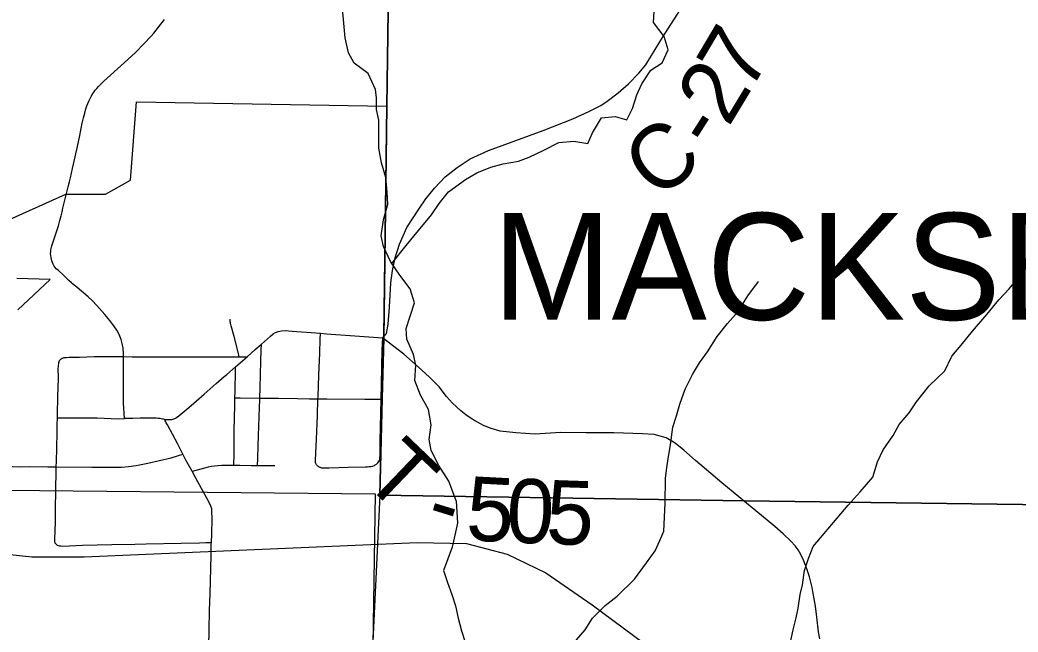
# Model space of a CAD drawing. Extents: x 0 to 34, y 0 to 22.
# Drawn here: x 5.34 to 6.225, y 16.527 to 17.07 of the extents above; entities that cross this region are included whole.
import ezdxf

# ---------------------------------------------------------------- set-up
doc = ezdxf.new("R2010")
doc.units = 0
for name, color, linetype in [('GM_X_City_Street', 7, 'Continuous'), ('GM_X_Corporation', 7, 'Continuous'), ('GM_X_Corporation_Text', 7, 'Continuous'), ('GM_X_County_Road', 7, 'Continuous'), ('GM_X_County_Road_Text', 7, 'Continuous'), ('GM_X_Minor_River', 7, 'Continuous'), ('GM_X_Rail_Line', 7, 'Continuous'), ('GM_X_Section', 7, 'Continuous'), ('GM_X_Township_Road', 7, 'Continuous'), ('GM_X_Township_Road_Text', 7, 'Continuous'), ('SH_Cut_Line', 7, 'Continuous')]:
    doc.layers.add(name, color=color, linetype=linetype)

msp = doc.modelspace()

# ---------------------------------------------------------------- linework, layer by layer
at = {"layer": 'GM_X_City_Street'}
for points in [[(5.5347, 16.77144), (5.53364, 16.77564), (5.53014, 16.78956), (5.52749, 16.799), (5.52725, 16.79995), (5.52709, 16.80067), (5.52689, 16.80156), (5.52675, 16.80232), (5.52665, 16.80322), (5.52658, 16.80393), (5.52653, 16.80466)], [(5.46838, 16.71568), (5.47072, 16.71565), (5.47279, 16.71572), (5.47498, 16.71588), (5.4759, 16.71604), (5.47676, 16.71627), (5.47749, 16.71655), (5.47825, 16.71697), (5.4792, 16.71764), (5.48103, 16.7191), (5.49008, 16.72633), (5.50355, 16.73828), (5.51431, 16.74767), (5.52131, 16.75382), (5.52367, 16.75583), (5.53141, 16.76247), (5.54184, 16.77141), (5.54896, 16.77782), (5.5544, 16.7827), (5.56237, 16.78984), (5.56475, 16.79183), (5.56689, 16.79309), (5.56922, 16.79393), (5.57226, 16.79452), (5.57536, 16.79467), (5.58156, 16.79429), (5.60659, 16.79232), (5.61191, 16.79191), (5.6373, 16.79011), (5.662, 16.78817)], [(5.60343, 16.67514), (5.60306, 16.67566), (5.60277, 16.67626), (5.60258, 16.67687), (5.60244, 16.67769), (5.60238, 16.67851), (5.60235, 16.67966), (5.60311, 16.69821), (5.60396, 16.71913), (5.60449, 16.73415), (5.60455, 16.7359), (5.60531, 16.75516), (5.60604, 16.77504), (5.60641, 16.78684), (5.60659, 16.79232)], [(5.65693, 16.67676), (5.65756, 16.67741), (5.65818, 16.6782), (5.65882, 16.67917), (5.65926, 16.68035), (5.65938, 16.68101), (5.65944, 16.68179), (5.6595, 16.68381), (5.65973, 16.6963), (5.66045, 16.7338), (5.66072, 16.74722), (5.66146, 16.77765), (5.662, 16.78817)], [(5.55097, 16.67503), (5.55113, 16.68117), (5.55143, 16.69237), (5.5518, 16.70167), (5.55266, 16.72645), (5.55296, 16.73327), (5.55301, 16.73471), (5.55329, 16.74384), (5.55395, 16.76748), (5.55424, 16.77742), (5.5544, 16.7827)], [(5.37258, 16.60478), (5.37177, 16.6056), (5.37145, 16.60614), (5.37121, 16.60745), (5.37116, 16.60844), (5.37117, 16.60957), (5.3712, 16.6108), (5.37143, 16.61612), (5.37174, 16.62598), (5.37193, 16.63586), (5.37251, 16.67056), (5.37257, 16.67367), (5.37266, 16.67862), (5.37291, 16.6904), (5.37323, 16.70465), (5.37345, 16.71143), (5.37365, 16.71721), (5.37375, 16.72008), (5.37374, 16.72747), (5.3738, 16.72871), (5.37376, 16.73058), (5.37377, 16.73183), (5.37379, 16.7337), (5.37412, 16.74665), (5.37438, 16.74971), (5.37435, 16.75401), (5.3743, 16.76014), (5.37454, 16.76382), (5.37471, 16.76552), (5.37484, 16.76634), (5.37508, 16.76727), (5.37548, 16.76818), (5.37613, 16.76901), (5.37679, 16.76957)], [(5.37679, 16.76957), (5.37778, 16.77017), (5.37897, 16.77057), (5.3796, 16.77073), (5.38038, 16.77082), (5.38173, 16.77092), (5.38391, 16.77095), (5.38785, 16.771), (5.39298, 16.77112), (5.40597, 16.77162), (5.41646, 16.77176), (5.42195, 16.77175), (5.43205, 16.77158), (5.43971, 16.77145), (5.44811, 16.77145), (5.46499, 16.77133), (5.47544, 16.77137), (5.49454, 16.77125), (5.50881, 16.7715), (5.5262, 16.77147), (5.5347, 16.77144), (5.53673, 16.77143), (5.54184, 16.77141)], [(5.53, 16.67522), (5.53005, 16.67895), (5.53008, 16.68142), (5.53014, 16.68514), (5.53013, 16.69754), (5.53025, 16.70561), (5.53079, 16.72857), (5.53093, 16.73506), (5.53104, 16.74039), (5.53118, 16.74722), (5.53127, 16.75343), (5.53141, 16.76247)], [(5.53093, 16.73506), (5.53557, 16.73498), (5.55301, 16.73471), (5.55478, 16.73468), (5.56965, 16.73459), (5.58637, 16.73432), (5.5969, 16.73423), (5.60449, 16.73415), (5.6124, 16.73407), (5.64591, 16.73392), (5.65522, 16.73384), (5.66045, 16.7338)], [(5.37365, 16.71721), (5.37883, 16.71726), (5.38058, 16.71727), (5.38473, 16.71735), (5.38955, 16.71733), (5.39383, 16.71729), (5.40124, 16.71724), (5.40869, 16.71714), (5.42727, 16.71651), (5.43292, 16.71659)], [(5.49289, 16.66984), (5.49785, 16.67114), (5.5075, 16.67367), (5.51003, 16.67424), (5.51286, 16.67467), (5.5157, 16.67497), (5.51917, 16.67515), (5.52661, 16.6753), (5.53, 16.67522), (5.53219, 16.67518), (5.53529, 16.67513), (5.54524, 16.67507), (5.55097, 16.67503), (5.55828, 16.67498), (5.56639, 16.67495)], [(5.60343, 16.67514), (5.60402, 16.67462), (5.60455, 16.67423), (5.6052, 16.67383), (5.60579, 16.67356), (5.60644, 16.67333), (5.60706, 16.67316), (5.60772, 16.67303), (5.60838, 16.67296), (5.60947, 16.67292), (5.61441, 16.67301), (5.63115, 16.67357), (5.64665, 16.67384), (5.64808, 16.67386), (5.64946, 16.67394), (5.65067, 16.67403), (5.65167, 16.67419), (5.6527, 16.67446), (5.65376, 16.67478), (5.65446, 16.67507), (5.65509, 16.67541), (5.6557, 16.67582), (5.65627, 16.67623), (5.65693, 16.67676)], [(5.37258, 16.60478), (5.37339, 16.60436), (5.37427, 16.60405), (5.37536, 16.60377), (5.37669, 16.60357), (5.37832, 16.60349), (5.39568, 16.60425), (5.42177, 16.60471), (5.44227, 16.60521), (5.45222, 16.6054), (5.48328, 16.60607), (5.49943, 16.60632), (5.50502, 16.60652), (5.51003, 16.6067)]]:
    msp.add_lwpolyline(points, dxfattribs=at)
at = {"layer": 'GM_X_Corporation'}
for points in [[(5.32518, 16.89071), (5.38111, 16.91568), (5.41615, 16.91568), (5.43845, 16.92817), (5.44373, 16.99772), (5.66561, 16.9939), (5.66279, 16.78779), (5.66136, 16.73439), (5.65937, 16.64854), (5.64648, 16.38316), (5.65055, 16.38117), (5.65378, 16.37959), (5.65317, 16.34543), (5.59115, 16.35456), (5.43664, 16.33515), (5.43321, 16.37645), (5.39401, 16.39532), (5.37994, 16.40365), (5.3613, 16.42876), (5.37067, 16.4653), (5.35372, 16.49295), (5.31359, 16.509)], [(5.33856, 16.81312), (5.36701, 16.84013), (5.33767, 16.84076)]]:
    msp.add_lwpolyline(points, dxfattribs=at)
at = {"layer": 'GM_X_County_Road'}
msp.add_lwpolyline([(5.662, 16.78817), (5.66302, 16.7894), (5.66536, 16.79218), (5.66677, 16.80043), (5.66797, 16.81554), (5.66919, 16.83703), (5.67052, 16.848), (5.67285, 16.85919), (5.67673, 16.87138), (5.68337, 16.88622), (5.69445, 16.9034), (5.7001, 16.91171), (5.70775, 16.9209), (5.71739, 16.93099), (5.72802, 16.93952), (5.73944, 16.94716), (5.75561, 16.95436), (5.80425, 16.97231), (5.83051, 16.98251), (5.84447, 16.98893), (5.8551, 16.99442), (5.86087, 16.99813), (5.87051, 17.00555), (5.87981, 17.01353), (5.88901, 17.02295), (5.8951, 17.03048), (5.9002, 17.03879), (5.90984, 17.05463), (5.93333, 17.09131)], dxfattribs=at)
at = {"layer": 'GM_X_Minor_River'}
for points in [[(5.65553, 17.00848), (5.64897, 17.02274), (5.63666, 17.03204), (5.63159, 17.04108), (5.62873, 17.05433), (5.62783, 17.06418), (5.62602, 17.08352)], [(5.66982, 16.85427), (5.68261, 16.87006), (5.69353, 16.88341), (5.70521, 16.89752), (5.71198, 16.90742), (5.72026, 16.91772), (5.73538, 16.92882), (5.74521, 16.93457), (5.75771, 16.93958), (5.7687, 16.94269), (5.78235, 16.94506), (5.79182, 16.94853), (5.80469, 16.95468), (5.81794, 16.9616), (5.83122, 16.96282), (5.84376, 16.96063), (5.84788, 16.97014), (5.85576, 16.98346), (5.86791, 16.98468), (5.87818, 16.98171), (5.88342, 16.99161), (5.88714, 17.00377), (5.89163, 17.01366), (5.89953, 17.02585), (5.90974, 17.03236), (5.91498, 17.04378), (5.91148, 17.05551), (5.90191, 17.06797), (5.9026, 17.07821)], [(5.72697, 16.64354), (5.72044, 16.66094), (5.71161, 16.67492), (5.70469, 16.68815), (5.70311, 16.698), (5.70492, 16.71091), (5.70255, 16.72455), (5.69525, 16.7374), (5.69023, 16.75026), (5.69128, 16.76392), (5.68932, 16.77339), (5.68316, 16.787), (5.68271, 16.79648), (5.69016, 16.81929), (5.68628, 16.83178), (5.67709, 16.84386), (5.66865, 16.85594), (5.66249, 16.86917), (5.66053, 16.87864), (5.66271, 16.89307), (5.66642, 16.90675), (5.66597, 16.91737), (5.66474, 16.93063), (5.66086, 16.9435), (5.6585, 16.95639), (5.65834, 16.98142), (5.65638, 16.99089), (5.65631, 17.00113), (5.65553, 17.00848)], [(6.07445, 16.63977), (6.085, 16.65156), (6.09631, 16.66453), (6.1004, 16.67821), (6.10564, 16.68887), (6.11429, 16.70144), (6.11954, 16.71134), (6.12859, 16.72164), (6.13498, 16.73154), (6.14628, 16.74565), (6.16024, 16.75901), (6.16623, 16.77195), (6.17452, 16.78186), (6.18469, 16.79407), (6.1975, 16.80894), (6.20805, 16.82191), (6.21709, 16.83183), (6.22538, 16.84174), (6.23517, 16.85508), (6.24572, 16.86691), (6.25474, 16.87986)], [(5.91226, 16.64153), (5.91255, 16.66334), (5.91362, 16.67321), (5.91507, 16.68307), (5.91691, 16.69333), (5.91908, 16.70889), (5.92243, 16.71916), (5.9254, 16.72942), (5.92987, 16.74272), (5.93662, 16.75566), (5.94263, 16.76594), (5.94978, 16.77585), (5.95842, 16.78956), (5.96746, 16.80099), (5.97688, 16.81168), (5.98552, 16.82539), (5.99493, 16.83835)], [(5.72697, 16.64354), (5.72812, 16.62379), (5.72352, 16.60246), (5.71582, 16.58181), (5.71944, 16.57099), (5.72307, 16.56055), (5.72635, 16.5505), (5.72882, 16.53934), (5.73166, 16.52816), (5.73494, 16.51811), (5.73746, 16.50809), (5.73888, 16.49849), (5.74178, 16.48846), (5.74505, 16.47841), (5.74906, 16.46796), (5.75458, 16.45746), (5.7553, 16.45667)], [(5.85428, 16.35199), (5.86661, 16.36542), (5.87552, 16.37998), (5.87687, 16.39139), (5.87286, 16.40538), (5.86507, 16.41817), (5.86036, 16.42797), (5.85249, 16.44645), (5.84318, 16.45884), (5.84035, 16.47057), (5.8374, 16.48989), (5.8365, 16.49937), (5.83369, 16.50957), (5.83353, 16.5202), (5.84139, 16.52905), (5.8477, 16.5394), (5.85894, 16.55058), (5.86985, 16.5591), (5.88521, 16.57414), (5.89564, 16.58872), (5.90348, 16.59909), (5.90753, 16.60827), (5.91121, 16.61667), (5.91226, 16.64153)], [(6.02224, 16.51281), (6.0258, 16.52919), (6.02831, 16.53985), (6.03008, 16.54823), (6.0318, 16.56041), (6.03396, 16.56917), (6.03567, 16.58173), (6.03932, 16.59242), (6.04335, 16.60311), (6.07445, 16.63977)]]:
    msp.add_lwpolyline(points, dxfattribs=at)
at = {"layer": 'GM_X_Rail_Line'}
for points in [[(4.54085, 18.37625), (4.54019, 18.28511), (4.5419, 17.96843), (4.54289, 17.94041), (4.5474, 17.7028), (4.54895, 17.6578), (4.81577, 17.64666), (4.96238, 17.6496), (4.97966, 17.64975), (5.20521, 17.63804), (5.3403, 17.63499), (5.67428, 17.62742), (5.66561, 16.9939), (5.66282, 16.78993), (5.66279, 16.78779), (5.66136, 16.73439), (5.65937, 16.64854), (5.98235, 16.64357), (7.14905, 16.62831)], [(7.14905, 16.62831), (5.98235, 16.64357), (5.65937, 16.64854), (5.66136, 16.73439), (5.66279, 16.78779), (5.66282, 16.78993), (5.66561, 16.9939), (5.67428, 17.62742), (5.3403, 17.63499), (5.20521, 17.63804), (4.97966, 17.64975), (4.96238, 17.6496), (4.81577, 17.64666), (4.54895, 17.6578), (4.54775, 16.58199), (4.55091, 15.53313), (4.56583, 14.96676), (4.57815, 14.1), (8.75996, 14.1)], [(5.30948, 16.59847), (5.35081, 16.59404), (5.3973, 16.59405), (5.6925, 16.6066), (5.73604, 16.60587), (5.77221, 16.59627), (5.80636, 16.57961), (5.84749, 16.55139), (6.03862, 16.40946), (6.3353, 16.19386), (6.49028, 16.07645), (6.51317, 16.05578), (6.56024, 16.00583), (6.77959, 15.70136)]]:
    msp.add_lwpolyline(points, dxfattribs=at)
at = {"layer": 'GM_X_Section'}
msp.add_lwpolyline([(4.55498, 16.66084), (5.65528, 16.64992), (5.63971, 15.64959), (4.56251, 15.66708), (4.55681, 16.32779)], close=True, dxfattribs=at)
at = {"layer": 'GM_X_Township_Road'}
for points in [[(5.38158, 16.91617), (5.38314, 16.92231), (5.38416, 16.92653), (5.38505, 16.93016), (5.38693, 16.93863), (5.39061, 16.95526), (5.39299, 16.96621), (5.39452, 16.97386), (5.3956, 16.97872), (5.39676, 16.98357), (5.39776, 16.9876), (5.39884, 16.99132), (5.39972, 16.994), (5.40054, 16.99617), (5.40148, 16.99831), (5.40253, 17.00053), (5.40387, 17.00291), (5.40502, 17.00493), (5.406, 17.00649), (5.40711, 17.00797), (5.40838, 17.00953), (5.40999, 17.01121), (5.4148, 17.01598), (5.43276, 17.03223), (5.44279, 17.04152), (5.45025, 17.04898), (5.45656, 17.0558), (5.4589, 17.05859), (5.46316, 17.06389), (5.46836, 17.07085)], [(5.37627, 16.89439), (5.37682, 16.89646), (5.37767, 16.89994), (5.37843, 16.90334), (5.38132, 16.91515), (5.38158, 16.91617)], [(5.43205, 16.77158), (5.43205, 16.77412), (5.43171, 16.77906), (5.43101, 16.78332), (5.42998, 16.78687), (5.42887, 16.7897), (5.42792, 16.79182), (5.42623, 16.7949), (5.42352, 16.79886), (5.41987, 16.80363), (5.41561, 16.80884), (5.40838, 16.81694), (5.40425, 16.82123), (5.40078, 16.82454), (5.39109, 16.83285), (5.38968, 16.83412), (5.38686, 16.83629), (5.3859, 16.83699), (5.38362, 16.83903), (5.38188, 16.84075), (5.38065, 16.84212), (5.37886, 16.84379), (5.37436, 16.84792), (5.37252, 16.84953), (5.37063, 16.85191), (5.3697, 16.85352), (5.3686, 16.85646), (5.36795, 16.85953), (5.36773, 16.86135), (5.36755, 16.86307), (5.36766, 16.86467), (5.36782, 16.86638), (5.36802, 16.8675), (5.36851, 16.86985), (5.37023, 16.87517), (5.37436, 16.88755), (5.37572, 16.89232), (5.37627, 16.89439)], [(5.98255, 16.64303), (5.96258, 16.65965), (5.93909, 16.67948), (5.9289, 16.68867), (5.92103, 16.69488), (5.91328, 16.69942), (5.90242, 16.70252), (5.89211, 16.70297), (5.86674, 16.70385), (5.84225, 16.70385), (5.81954, 16.7043), (5.79694, 16.70286), (5.77999, 16.70385), (5.76614, 16.7055), (5.75816, 16.70773), (5.75129, 16.71039), (5.7411, 16.71604), (5.73556, 16.71981), (5.73102, 16.72357), (5.7237, 16.73033), (5.7185, 16.73632), (5.71185, 16.74485), (5.70321, 16.75327), (5.69334, 16.76246), (5.68049, 16.77388), (5.66299, 16.78726), (5.662, 16.78817)], [(5.43292, 16.71659), (5.43218, 16.73017), (5.4321, 16.73631), (5.4321, 16.74486), (5.43208, 16.74657), (5.43206, 16.74951), (5.43206, 16.7667), (5.43205, 16.77158)], [(5.46838, 16.71568), (5.46749, 16.71596), (5.46667, 16.71618), (5.46556, 16.71641), (5.46438, 16.71659), (5.46259, 16.7168), (5.46098, 16.71691), (5.45712, 16.71696), (5.45235, 16.71703), (5.44687, 16.71691), (5.44047, 16.71676), (5.43292, 16.71659)], [(5.48478, 16.68496), (5.47999, 16.69448), (5.47114, 16.71107), (5.47007, 16.71295), (5.46958, 16.71384), (5.46908, 16.71468), (5.46838, 16.71568)], [(5.37257, 16.67367), (5.40414, 16.67343), (5.41841, 16.67334), (5.43023, 16.67356), (5.43647, 16.67399), (5.44327, 16.67498), (5.45366, 16.67707), (5.47425, 16.6819), (5.48084, 16.68381), (5.48478, 16.68496)], [(5.49289, 16.66984), (5.4875, 16.67955), (5.48478, 16.68496)], [(5.22783, 16.67471), (5.2395, 16.67534), (5.24877, 16.67555), (5.26176, 16.67544), (5.30198, 16.67447), (5.32671, 16.67422), (5.34093, 16.67391), (5.34837, 16.67393), (5.36511, 16.67373), (5.37257, 16.67367)], [(5.51003, 16.6067), (5.51029, 16.61405), (5.51062, 16.6276), (5.51056, 16.63432), (5.5103, 16.63663), (5.50964, 16.63881), (5.50749, 16.64316), (5.50123, 16.65461), (5.49621, 16.66386), (5.49289, 16.66984)], [(6.04924, 16.52127), (6.0482, 16.52739), (6.04669, 16.54035), (6.04547, 16.55021), (6.04327, 16.56305), (6.04252, 16.56668), (6.04014, 16.5763), (6.03789, 16.58341), (6.03499, 16.59095), (6.03249, 16.59586), (6.03002, 16.60024), (6.0274, 16.60371), (6.02366, 16.60786), (6.01692, 16.61428), (6.00936, 16.62073), (5.98255, 16.64303)], [(5.50307, 16.39), (5.50286, 16.39493), (5.50258, 16.40177), (5.50228, 16.40863), (5.50232, 16.41613), (5.50278, 16.42423), (5.50442, 16.4397), (5.50568, 16.45392), (5.5065, 16.46691), (5.50741, 16.49858), (5.50819, 16.52904), (5.50848, 16.54643), (5.50884, 16.56133), (5.50972, 16.59486), (5.50996, 16.60478), (5.51003, 16.6067)]]:
    msp.add_lwpolyline(points, dxfattribs=at)
at = {"layer": 'SH_Cut_Line'}
for points in [[(2.1, 14.1), (4.57815, 14.1), (4.56583, 14.96676), (4.55091, 15.53313), (4.54775, 16.58199), (4.54895, 17.6578), (4.81577, 17.64666), (4.96238, 17.6496), (4.97966, 17.64975), (5.20521, 17.63804), (5.3403, 17.63499), (5.67428, 17.62742), (5.66561, 16.9939), (5.66282, 16.78993), (5.66279, 16.78779), (5.66136, 16.73439), (5.65937, 16.64854), (5.98235, 16.64357), (7.14905, 16.62831)], [(7.14905, 16.62831), (5.98235, 16.64357), (5.65937, 16.64854), (5.66136, 16.73439), (5.66279, 16.78779), (5.66282, 16.78993), (5.66561, 16.9939), (5.67428, 17.62742), (5.3403, 17.63499), (5.20521, 17.63804), (4.97966, 17.64975), (4.96238, 17.6496), (4.81577, 17.64666), (4.54895, 17.6578), (4.54775, 16.58199), (4.55091, 15.53313), (4.56583, 14.96676), (4.57815, 14.1), (8.9, 14.1)]]:
    msp.add_lwpolyline(points, dxfattribs=at)

# ---------------------------------------------------------------- texts
at = {"layer": 'GM_X_Corporation_Text'}
msp.add_text('MACKSBURG', height=0.094697, rotation=0.00001, dxfattribs=at).set_placement((5.75927, 16.80425))
at = {"layer": 'GM_X_County_Road_Text'}
for s, rotation, p in [('7', 59.37571, (5.98674, 17.00492)), ('2', 58.83255, (5.96833, 16.97446)), ('C', 38.992, (5.90545, 16.90932)), ('-', 57.46019, (5.95499, 16.95353))]:
    msp.add_text(s, height=0.05682, rotation=rotation, dxfattribs=at).set_placement(p)
at = {"layer": 'GM_X_Township_Road_Text'}
for s, rotation, p in [('T', 316.23951, (5.64241, 16.66228)), ('5', 356.9268, (5.73492, 16.60887)), ('0', 357.61453, (5.77061, 16.60696)), ('5', 358.0486, (5.80604, 16.60549)), ('-', 342.80959, (5.69764, 16.61845))]:
    msp.add_text(s, height=0.05682, rotation=rotation, dxfattribs=at).set_placement(p)

doc.saveas('drawing.dxf')
